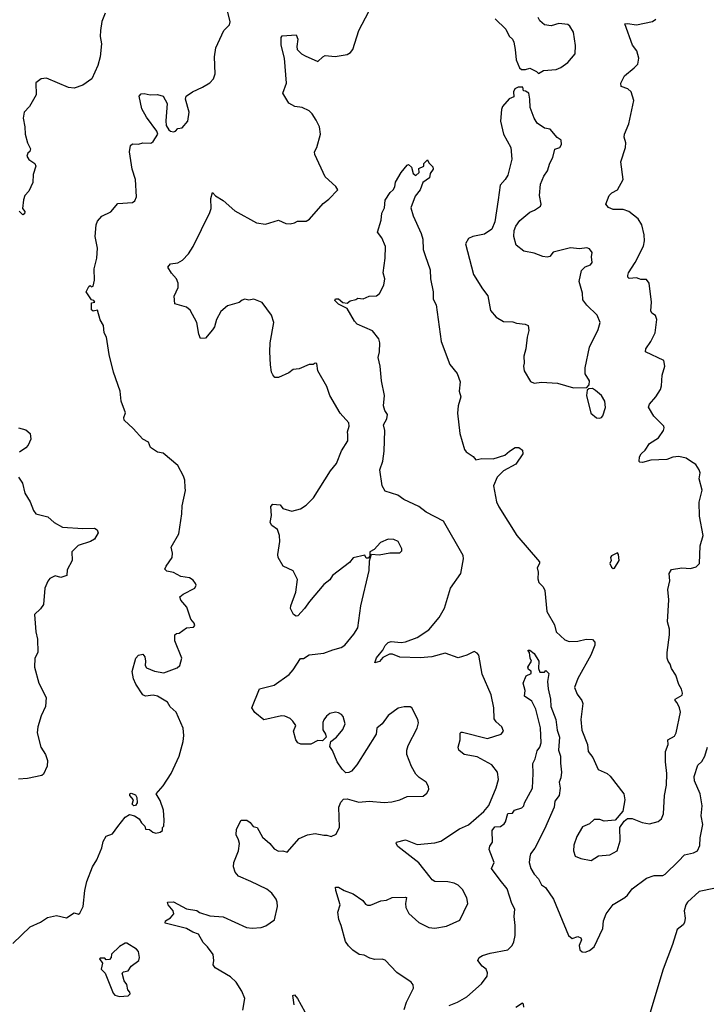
# Model space of a CAD drawing. Extents: x 1921360 to 2014538, y 768294 to 907744.
# Tile 325 of 412: x 1939383 to 1944084, y 884924 to 891669. Entities that reach past the tile are written whole.
import ezdxf

# ---------------------------------------------------------------- set-up
doc = ezdxf.new("R2010")
doc.units = 0

msp = doc.modelspace()

# ---------------------------------------------------------------- linework, layer by layer
at = {"layer": '0CON10XD'}
for points in [[(1939335, 885340), (1939453.3, 885455), (1939525, 885486), (1939572.1, 885517.9), (1939635, 885532.5), (1939703, 885517), (1939755, 885550), (1939785, 885542.5), (1939795, 885547.5), (1939816.2, 885595), (1939829.2, 885705), (1939842.5, 885765), (1939880, 885865), (1939910, 885915), (1939943.9, 885996.1), (1939955, 886040), (1939973.6, 886076.4), (1940018.8, 886091.2), (1940055, 886143.3), (1940104.5, 886205.5), (1940135, 886224.4), (1940168.8, 886215), (1940200, 886195), (1940217, 886167), (1940240, 886145), (1940243, 886123), (1940271.7, 886121.7), (1940295, 886102.5), (1940315, 886097.5), (1940345, 886102.5), (1940360, 886115), (1940360, 886135), (1940370, 886145), (1940372.5, 886185), (1940366.7, 886255), (1940345, 886320), (1940316.7, 886365), (1940365, 886421.2), (1940420, 886505), (1940474, 886625), (1940501.2, 886725), (1940506, 886765), (1940501.2, 886815), (1940452.9, 886925), (1940413, 886963), (1940394, 886995), (1940325, 887035.5), (1940297.1, 887042.9), (1940245, 887035.6), (1940225, 887044.4), (1940177.9, 887117.9), (1940161.9, 887155), (1940152, 887205), (1940177.1, 887295), (1940195, 887315.6), (1940225, 887322.9), (1940239.5, 887305), (1940244.4, 887274.4), (1940242.5, 887245), (1940250, 887230), (1940305, 887205.7), (1940370, 887195), (1940460.7, 887229.3), (1940480, 887245), (1940493.8, 887295), (1940445.8, 887415), (1940444.3, 887455.7), (1940455.9, 887464.1), (1940475, 887466.2), (1940525, 887503.3), (1940571.7, 887508.3), (1940581.7, 887518.3), (1940577.5, 887535), (1940553.3, 887563.3), (1940528, 887645), (1940485, 887693.3), (1940480, 887715), (1940502.5, 887735), (1940582.5, 887775), (1940590, 887795), (1940586.1, 887806.1), (1940569.5, 887829.5), (1940545.9, 887845.9), (1940485, 887856), (1940435, 887882.5), (1940390.9, 887890.9), (1940376.2, 887905), (1940384.3, 887925.7), (1940426, 887985), (1940428.6, 888015), (1940420.6, 888055), (1940471.7, 888148.3), (1940492.5, 888285), (1940495, 888340), (1940518.6, 888445), (1940515.5, 888465.5), (1940513.3, 888515), (1940505, 888542.5), (1940465.7, 888615.7), (1940365, 888700), (1940325, 888706.2), (1940278.6, 888738.6), (1940263.8, 888775), (1940225, 888796.2), (1940159.7, 888869.7), (1940098.8, 888925), (1940096.7, 888945), (1940106.1, 888976.1), (1940076.2, 889055), (1940071.2, 889125), (1940025.8, 889255), (1939996, 889375), (1939977.5, 889495), (1939960, 889525), (1939955.8, 889575), (1939932.7, 889612.7), (1939915, 889680), (1939885, 889673.8), (1939875, 889682.5), (1939875, 889730), (1939897.5, 889735), (1939890, 889745), (1939875, 889750), (1939837.5, 889805), (1939855, 889842.5), (1939865, 889847.5), (1939875, 889840), (1939886.4, 889843.6), (1939893.8, 889885), (1939893, 889963), (1939911.2, 890035), (1939916.2, 890105), (1939900, 890185), (1939905.6, 890265), (1939915, 890290), (1939945, 890323.8), (1940007.7, 890352.3), (1940055, 890411.2), (1940155, 890417.5), (1940170.7, 890429.3), (1940182.5, 890455), (1940175.8, 890575), (1940152.9, 890645), (1940134.4, 890765), (1940142.3, 890807.7), (1940155, 890818.8), (1940195, 890816.7), (1940226.4, 890826.4), (1940275, 890822.5), (1940285, 890826.7), (1940296.7, 890835), (1940327.5, 890885), (1940322.5, 890905), (1940251.2, 891001.2), (1940219.7, 891059.7), (1940200, 891145), (1940215, 891160.8), (1940235, 891164.4), (1940275, 891155.7), (1940325, 891157.8), (1940365.3, 891145.3), (1940393.3, 891095), (1940383.6, 890976.4), (1940386.2, 890945), (1940404.3, 890915), (1940416.2, 890905), (1940435, 890901.1), (1940448.9, 890905), (1940465.4, 890924.6), (1940495, 890929.2), (1940532.9, 890975), (1940542.5, 891035), (1940517.5, 891125), (1940522, 891145), (1940565, 891176.2), (1940635, 891206.2), (1940684.2, 891235.8), (1940708.8, 891265), (1940720.5, 891299.5), (1940717.1, 891415), (1940725, 891477.5), (1940780.6, 891595), (1940818, 891635), (1940824, 891655), (1940805, 891730)], [(1940911.2, 884885), (1940924.2, 884965), (1940904, 885015), (1940865.5, 885075.5), (1940825, 885112), (1940720, 885175), (1940706.7, 885195), (1940712.5, 885225), (1940706.2, 885265), (1940668.8, 885318.8), (1940637.7, 885347.7), (1940606, 885405), (1940567.7, 885417.7), (1940525, 885442.5), (1940379.5, 885479.5), (1940380.8, 885495), (1940415, 885517.5), (1940436.9, 885545), (1940432.9, 885565), (1940399.2, 885605), (1940393.8, 885625), (1940435.4, 885625.4), (1940525, 885578.9), (1940595, 885565.8), (1940613.6, 885553.6), (1940685, 885530.5), (1940775, 885523.3), (1940935, 885450.6), (1940975, 885445.7), (1941035, 885450.8), (1941067.7, 885462.3), (1941127.1, 885502.9), (1941147.5, 885595), (1941145.7, 885625), (1941138.6, 885645), (1941108.9, 885685), (1941075, 885713.3), (1940965.5, 885765.5), (1940881.7, 885801.7), (1940858.8, 885828.8), (1940846.2, 885865), (1940848, 885895), (1940880, 885975), (1940886.7, 886025), (1940881.7, 886051.7), (1940864, 886085), (1940866.2, 886125), (1940900, 886185), (1940937.5, 886185), (1940959.5, 886169.5), (1940981.7, 886141.7), (1941007.5, 886135), (1941045, 886068.8), (1941095, 886026.7), (1941125, 885990), (1941155, 885973.3), (1941185, 885976.2), (1941215, 885967.5), (1941295, 886061.2), (1941354.2, 886085.8), (1941405, 886094), (1941465, 886082), (1941485, 886083.8), (1941515, 886073.8), (1941549.3, 886090.7), (1941572.3, 886137.7), (1941567.1, 886275), (1941581.3, 886308.7), (1941600, 886330), (1941625, 886330.8), (1941705, 886309.2), (1941775, 886316), (1941877, 886307), (1941929.7, 886310.3), (1941984.4, 886325.6), (1942035, 886348.1), (1942145, 886351.2), (1942169.5, 886370.5), (1942183.3, 886395), (1942182.5, 886417.5), (1942166.7, 886445), (1942117, 886477), (1942095, 886500), (1942065, 886553.8), (1942033.3, 886635), (1942033.6, 886665), (1942042.6, 886697.4), (1942102.9, 886815), (1942112.3, 886852.3), (1942108.8, 886875), (1942066.4, 886956.4), (1942055, 886962.5), (1942015, 886962.5), (1941975, 886953.8), (1941905, 886903.8), (1941864.3, 886845.7), (1941828, 886815), (1941824, 886775), (1941691.2, 886565), (1941655, 886521.2), (1941635, 886511.2), (1941615, 886510), (1941591.2, 886535), (1941555.8, 886585.8), (1941523.6, 886663.6), (1941505, 886690), (1941512.5, 886725), (1941552.5, 886755), (1941595, 886807.5), (1941610, 886845), (1941596.2, 886895), (1941585, 886910), (1941565, 886921.2), (1941545, 886926), (1941505, 886916.2), (1941482.3, 886897.7), (1941465, 886872.5), (1941458.8, 886855), (1941457.5, 886805), (1941477.5, 886775), (1941480, 886755), (1941455, 886730), (1941425, 886732.5), (1941375, 886706.7), (1941306.4, 886706.4), (1941287.5, 886715), (1941273.8, 886735), (1941256.7, 886795), (1941273.3, 886835), (1941253.8, 886865), (1941235, 886881.2), (1941198.3, 886898.3), (1941175, 886900.6), (1941055, 886872), (1940993, 886923), (1940971.2, 886955), (1941024, 887086), (1941125, 887110), (1941226.8, 887183.2), (1941255.8, 887215), (1941305, 887292.5), (1941325, 887293.8), (1941365, 887318.6), (1941465, 887330.9), (1941527.2, 887352.8), (1941582.5, 887367.5), (1941608, 887385), (1941670.5, 887459.5), (1941697.3, 887502.7), (1941719.2, 887655), (1941775.9, 887895.9), (1941777, 887963), (1941791.7, 888008.3), (1941844.1, 888004.1), (1941916.1, 888016.1), (1941985, 888017.5), (1941998.8, 888031.2), (1942000, 888045), (1941973.3, 888095), (1941945, 888109.2), (1941905, 888111.2), (1941852.7, 888087.3), (1941809.3, 888040.7), (1941780, 888025), (1941780, 887995), (1941768.3, 887981.7), (1941755, 887980), (1941745, 888000), (1941665, 887982), (1941640.2, 887949.8), (1941525, 887862), (1941505, 887831.2), (1941465, 887801.2), (1941365.9, 887684.1), (1941332, 887635), (1941287.5, 887585), (1941275, 887582.5), (1941257.5, 887595), (1941236.7, 887635), (1941238.8, 887655), (1941272.7, 887747.3), (1941283.8, 887835), (1941254, 887894), (1941185.7, 887925.7), (1941153.1, 887985), (1941150, 888005), (1941164.3, 888095), (1941162, 888135), (1941147.5, 888177.5), (1941109.2, 888205), (1941097.5, 888225), (1941107.5, 888272.5), (1941102.5, 888335), (1941115, 888350), (1941165, 888346.2), (1941185, 888321.2), (1941245, 888302), (1941305, 888318.6), (1941345, 888342.9), (1941394.2, 888395), (1941510.5, 888579.5), (1941550.8, 888629.2), (1941585.6, 888715), (1941628.8, 888785), (1941629.2, 888825), (1941628.1, 888845), (1941638.6, 888885), (1941635, 888906.7), (1941575.8, 888975), (1941505.8, 889095), (1941485, 889156.7), (1941423.8, 889265), (1941417.5, 889315), (1941405, 889317.5), (1941391.7, 889308.3), (1941365, 889306.7), (1941295, 889278), (1941255, 889273.8), (1941225, 889250), (1941155, 889218.8), (1941129.3, 889219.3), (1941115, 889237.5), (1941106.7, 889255), (1941100, 889305), (1941094.3, 889394.3), (1941097.1, 889455), (1941122, 889595), (1941105.7, 889645.7), (1941043, 889733), (1940985.8, 889755.8), (1940952.3, 889747.7), (1940925, 889753.8), (1940905, 889748), (1940885, 889732.9), (1940805, 889710), (1940759.1, 889670.9), (1940730, 889615), (1940715.5, 889564.5), (1940702, 889545), (1940655, 889487.5), (1940620, 889485), (1940608.8, 889515), (1940596.2, 889595), (1940548.8, 889678.8), (1940525, 889701.2), (1940444, 889724), (1940440, 889775), (1940466.7, 889835), (1940466.7, 889865), (1940456.7, 889895), (1940422.1, 889932.1), (1940396.7, 889975), (1940415, 889996.7), (1940465, 890004), (1940496.8, 890023.2), (1940538.8, 890065), (1940570.8, 890115), (1940685, 890347.5), (1940692.5, 890375), (1940691.2, 890445), (1940702.5, 890485), (1940723.9, 890463.9), (1940775, 890431.2), (1940855, 890359.2), (1941005, 890278), (1941065, 890269.2), (1941155, 890296.2), (1941205, 890272.5), (1941235, 890270), (1941265, 890276.7), (1941285, 890288.8), (1941345, 890288.8), (1941367.3, 890302.7), (1941460.5, 890409.5), (1941499.5, 890440.5), (1941560, 890505), (1941546.4, 890526.4), (1941475, 890592.5), (1941403.8, 890745), (1941401.2, 890765), (1941417.5, 890795), (1941442.5, 890885), (1941434.3, 890935), (1941412, 890982), (1941385.4, 891025.4), (1941364.5, 891044.5), (1941317.4, 891067.4), (1941265.6, 891075.6), (1941225, 891098), (1941183.3, 891165), (1941208.8, 891235), (1941195.8, 891405.8), (1941172.5, 891495), (1941173.3, 891546.7), (1941180, 891560), (1941275.8, 891565.8), (1941288, 891535), (1941280, 891485), (1941282.5, 891465), (1941312.5, 891435), (1941337.5, 891422.5), (1941425, 891383.3), (1941457.5, 891415), (1941475, 891423.3), (1941543, 891417), (1941625, 891431.2), (1941646.7, 891445), (1941662.5, 891465), (1941703.8, 891595), (1941774.2, 891725.8)], [(1939968.8, 891715), (1939943.9, 891656.1), (1939936, 891595), (1939934.2, 891554.2), (1939943.8, 891505), (1939934.3, 891415), (1939917.5, 891355), (1939876, 891265), (1939815, 891222), (1939755, 891201.4), (1939715.6, 891205.6), (1939565, 891269.2), (1939530, 891265), (1939494.1, 891235.9), (1939496, 891155), (1939449.2, 891075), (1939414, 891035), (1939406.7, 890995), (1939418, 890935), (1939419.2, 890885), (1939436, 890825), (1939456.1, 890783.9), (1939452.7, 890767.3), (1939439.2, 890755), (1939430.6, 890735), (1939445, 890712), (1939486.7, 890685), (1939493.3, 890665), (1939475, 890610), (1939473.1, 890555), (1939444.2, 890495), (1939418.8, 890465), (1939408.8, 890435), (1939402.5, 890375), (1939416.7, 890355), (1939415, 890340), (1939403.3, 890333.3), (1939378.3, 890358.3)], [(1941875, 889850), (1941882, 889895), (1941870.8, 889935), (1941885.6, 890035), (1941888.1, 890115), (1941861.9, 890175), (1941831.9, 890215), (1941858.1, 890295), (1941863.1, 890345), (1941879.4, 890380.6), (1941885, 890434), (1941918, 890485), (1941938.8, 890505), (1941950, 890525), (1941955, 890556.2), (1941995, 890623.3), (1942035, 890672.5), (1942045, 890677.5), (1942065, 890660), (1942076.4, 890616.4), (1942095, 890602.5), (1942117, 890623), (1942115, 890650), (1942150, 890665), (1942150, 890685), (1942175, 890710), (1942185, 890690), (1942211.7, 890661.7), (1942212.5, 890645), (1942193.8, 890616.2), (1942188.8, 890585), (1942142.5, 890555), (1942123.8, 890505), (1942090.5, 890459.5), (1942061.7, 890381.7), (1942076.2, 890325), (1942131.8, 890205), (1942142.7, 890165), (1942144.4, 890095), (1942159.2, 890055), (1942193.8, 889955), (1942195.5, 889895), (1942214.5, 889805), (1942214.4, 889755), (1942233.3, 889715), (1942268.2, 889465), (1942326.9, 889306.9), (1942378, 889245), (1942398.3, 889188.3), (1942392, 889125), (1942402, 889085), (1942383.8, 889025), (1942380.4, 888975), (1942396.9, 888835), (1942429.2, 888725), (1942438.6, 888708.6), (1942487.1, 888677.1), (1942505, 888654), (1942545.8, 888664.2), (1942625, 888661.1), (1942705, 888685.7), (1942736.1, 888713.9), (1942775, 888738.8), (1942799.3, 888739.3), (1942825, 888720), (1942826.7, 888695), (1942778.8, 888625), (1942695, 888578.1), (1942652.5, 888535), (1942626.9, 888475), (1942647.6, 888367.6), (1942663, 888333), (1942785.4, 888135.4), (1942940.8, 887955), (1942941.4, 887945), (1942925.7, 887915), (1942932.2, 887885), (1942929.7, 887839.7), (1942937.5, 887815), (1942965.8, 887785), (1942979.2, 887759.2), (1942992.7, 887615), (1943044.5, 887525), (1943055, 887475.6), (1943115, 887421.4), (1943145, 887409.4), (1943205, 887411.4), (1943260, 887425), (1943305, 887424), (1943320.8, 887405), (1943321.1, 887385), (1943293.8, 887315), (1943203.2, 887156.8), (1943181.4, 887095), (1943198.7, 887048.7), (1943230.8, 887005), (1943238.1, 886985), (1943224.4, 886875), (1943231.9, 886801.9), (1943270, 886705), (1943275, 886656.7), (1943305.9, 886615.9), (1943343.8, 886533.8), (1943405, 886506.2), (1943425, 886486.7), (1943518.8, 886365), (1943526, 886325), (1943511.7, 886248.3), (1943460, 886185), (1943385, 886180), (1943355, 886190), (1943315, 886189.2), (1943285, 886161.2), (1943235, 886140), (1943197.3, 886072.7), (1943176.4, 886013.6), (1943173.8, 885975), (1943185, 885940), (1943225, 885923.3), (1943295, 885908.8), (1943345, 885941.2), (1943422.7, 885947.3), (1943473.3, 885975), (1943493.8, 886045), (1943492.5, 886135), (1943520.7, 886179.3), (1943543.9, 886196.1), (1943575, 886196.2), (1943645, 886168.8), (1943695, 886160.8), (1943755, 886176.7), (1943776.1, 886193.9), (1943790.7, 886229.3), (1943797.5, 886355), (1943810.8, 886425), (1943814.2, 886505), (1943803.3, 886585), (1943804, 886655), (1943822, 886705), (1943820, 886735), (1943865, 886761.2), (1943878, 886785), (1943908, 886925), (1943900, 886955), (1943885, 886988.8), (1943870, 887005), (1943870, 887015), (1943918.3, 887041.7), (1943920.8, 887055), (1943912.9, 887082.9), (1943895.6, 887115.6), (1943875, 887180), (1943845, 887223.8), (1943836.9, 887255), (1943821.5, 887275), (1943815.4, 887295.4), (1943814.6, 887335), (1943831.8, 887455), (1943831.1, 887495), (1943817.5, 887545), (1943827.1, 887695), (1943820.6, 887765), (1943834.1, 887825.9), (1943830, 887875), (1943845, 887903.3), (1943915.8, 887914.2), (1943975, 887909.2), (1944015, 887920.8), (1944037.1, 887945), (1944040.6, 888065), (1944061.4, 888135), (1944038, 888268), (1944034.5, 888365), (1944055.4, 888445.4), (1944034.3, 888525), (1944042, 888565), (1944034.3, 888585), (1944012.1, 888622.1), (1943975, 888644.3), (1943945, 888665.5), (1943895, 888677.9), (1943855, 888673.3), (1943812.4, 888657.6), (1943705, 888651.9), (1943646.4, 888636.4), (1943627.5, 888637.5), (1943623.6, 888643.6), (1943626.2, 888675), (1943636.7, 888695), (1943665, 888720), (1943695, 888765.8), (1943756.2, 888805), (1943790, 888855), (1943796.1, 888873.9), (1943792.5, 888885), (1943724.4, 888954.4), (1943688, 889015), (1943694, 889035), (1943738.8, 889085), (1943770, 889135), (1943777.7, 889162.3), (1943781.2, 889235), (1943798.8, 889295), (1943792.5, 889335), (1943667.5, 889395), (1943670, 889415), (1943704.3, 889465), (1943734.3, 889525), (1943744.2, 889615), (1943735, 889643.3), (1943710, 889660), (1943704, 889674), (1943707.5, 889735), (1943692.5, 889865), (1943675, 889888.8), (1943635, 889888.8), (1943624.1, 889894.1), (1943605, 889900.8), (1943556, 889896), (1943546.7, 889905), (1943546, 889916), (1943550.6, 889935), (1943595.6, 890005), (1943652.6, 890117.4), (1943660, 890155), (1943658.1, 890195), (1943642.5, 890265), (1943616.2, 890305), (1943552.5, 890355), (1943515, 890370), (1943445, 890368.9), (1943415, 890382), (1943396.2, 890405), (1943417.5, 890465), (1943436.4, 890483.6), (1943476.2, 890505), (1943513.8, 890575), (1943497.5, 890695), (1943530.6, 890795), (1943531.9, 890825), (1943521.4, 890865), (1943524.4, 890885), (1943554.2, 890955), (1943588, 891115), (1943570, 891175), (1943546.7, 891195), (1943500.7, 891210.7), (1943498.8, 891235), (1943524.4, 891285.6), (1943589.5, 891340.5), (1943614, 891365), (1943621.2, 891405), (1943608, 891455), (1943578, 891495), (1943525, 891640), (1943545, 891643.3), (1943605, 891634), (1943715, 891656.7), (1943737.3, 891672.7)], [(1942638.8, 891675), (1942710, 891605), (1942735, 891556.7), (1942755.8, 891535.8), (1942766.2, 891515), (1942776, 891465), (1942781.2, 891395), (1942805, 891340), (1942818.3, 891328.3), (1942845, 891327.5), (1942875, 891336.7), (1942920, 891315), (1942935, 891300), (1942968.3, 891321.7), (1943055, 891328.8), (1943087.3, 891342.7), (1943135, 891376.7), (1943186.2, 891435), (1943188.3, 891491.7), (1943173.8, 891585), (1943150, 891625), (1943135.9, 891635.9), (1943075, 891643.8), (1943021.7, 891628.3), (1942975, 891634), (1942945, 891661.2), (1942932.9, 891685)], [(1943175, 889146.7), (1943265, 889150), (1943281.7, 889168.3), (1943283.3, 889195), (1943253.3, 889243.3), (1943254.4, 889285), (1943284.2, 889425), (1943343.9, 889546.1), (1943356, 889595), (1943336, 889645), (1943265, 889714.2), (1943239.4, 889749.4), (1943235.5, 889795), (1943212.9, 889875), (1943229.5, 889950.5), (1943255, 889977.5), (1943290.7, 889989.3), (1943302.5, 890005), (1943297.5, 890045), (1943303.3, 890075), (1943285, 890100), (1943265.9, 890105.9), (1943215, 890100), (1943154.4, 890105.6), (1943034.1, 890075.9), (1943011.7, 890048.3), (1942995, 890043.3), (1942965, 890046.7), (1942905, 890070.8), (1942833.2, 890083.2), (1942781.2, 890125), (1942766.2, 890185), (1942769.2, 890225), (1942778.6, 890255), (1942806.7, 890293.3), (1942875, 890352), (1942907.5, 890365), (1942948.3, 890391.7), (1942952.5, 890405), (1942941.2, 890465), (1942947.7, 890542.3), (1942972.3, 890597.7), (1942995.9, 890634.1), (1943012.3, 890687.7), (1943033.3, 890725), (1943046.4, 890783.6), (1943080, 890795), (1943092.5, 890815), (1943090, 890845), (1943061.7, 890861.7), (1943015, 890920), (1942975, 890926.7), (1942925, 890960), (1942904.1, 890994.1), (1942877.7, 891067.7), (1942876.2, 891125), (1942867.5, 891165), (1942845, 891180), (1942831.7, 891181.7), (1942828.3, 891208.3), (1942795, 891206.7), (1942772.5, 891195), (1942762.5, 891175), (1942765, 891140), (1942733.6, 891126.4), (1942688.8, 891075), (1942681.2, 891055), (1942674.1, 890974.1), (1942696.1, 890886.1), (1942746.2, 890795), (1942751.2, 890715), (1942723.8, 890605), (1942705.7, 890574.3), (1942671.2, 890535), (1942658, 890435), (1942635.9, 890284.1), (1942616.1, 890233.9), (1942565, 890200), (1942485, 890184), (1942455, 890171.2), (1942436, 890135), (1942490.8, 889925), (1942552, 889825), (1942587.9, 889777.9), (1942606.4, 889676.4), (1942645, 889632.5), (1942695, 889602.5), (1942759.3, 889599.3), (1942785, 889590), (1942844, 889584), (1942863.8, 889573.8), (1942868.8, 889541.2), (1942856.2, 889495), (1942848, 889415), (1942834, 889365), (1942836.1, 889316.1), (1942831.2, 889295), (1942836.2, 889265), (1942880.7, 889190.7), (1942905, 889180), (1942955, 889186.2), (1943065, 889180), (1943175, 889146.7)], [(1942015, 884888.1), (1942030.8, 884939.2), (1942078.6, 885035), (1942077.1, 885057.1), (1942063.3, 885075), (1941965, 885141.9), (1941885, 885226.9), (1941865, 885233.3), (1941815, 885230.8), (1941780.3, 885240.3), (1941740.3, 885260.3), (1941705.8, 885265.8), (1941664.2, 885294.2), (1941633.3, 885325), (1941613.8, 885355), (1941584.1, 885464.1), (1941566.7, 885505), (1941560, 885555), (1941576.9, 885605), (1941546.1, 885703.9), (1941545, 885727.5), (1941565, 885726.2), (1941604.4, 885704.4), (1941665, 885682), (1941732.5, 885635), (1941750.7, 885610.7), (1941765, 885603.3), (1941785, 885603.8), (1941855, 885633.8), (1941895, 885636.7), (1941933.9, 885656.1), (1942025, 885657.5), (1942030, 885655), (1942024.2, 885615), (1942027, 885587), (1942046.6, 885546.6), (1942116, 885485), (1942185, 885450), (1942225, 885446.7), (1942305, 885458.9), (1942395, 885501.4), (1942450, 885615), (1942444.1, 885654.1), (1942415, 885711.2), (1942385, 885740.8), (1942356.7, 885755), (1942315, 885763.1), (1942225, 885765.5), (1942206, 885776), (1942193.5, 885795), (1942114.5, 885894.5), (1941971.4, 886005), (1941960, 886025), (1941962.5, 886035), (1942025, 886050.6), (1942105, 886019.4), (1942225, 886029.4), (1942265, 886042.9), (1942393.9, 886126.1), (1942455.4, 886154.6), (1942560, 886245), (1942595, 886286.2), (1942645, 886407.5), (1942660, 886465), (1942654.3, 886515), (1942615, 886564.4), (1942515, 886619.6), (1942425, 886635.5), (1942388.5, 886665), (1942383.8, 886685), (1942398.9, 886735), (1942398.8, 886781.2), (1942405, 886788.8), (1942415, 886788), (1942585, 886744.6), (1942680, 886775), (1942694, 886795), (1942684.2, 886825), (1942645, 886858.6), (1942630.8, 886880.8), (1942628.4, 886955), (1942611.8, 887045), (1942549.1, 887185), (1942525.6, 887315), (1942515, 887328.8), (1942495, 887341.2), (1942445, 887315.6), (1942385, 887298.5), (1942295, 887328.9), (1942205, 887305.3), (1942125, 887298.9), (1941985, 887302.5), (1941935, 887323.8), (1941915, 887323.8), (1941869.5, 887300.5), (1941845, 887272.9), (1941815, 887262.5), (1941825, 887298), (1941846.4, 887323.6), (1941869.4, 887350.6), (1941885, 887382.9), (1941906.2, 887403.8), (1941925, 887409.5), (1941995, 887403.3), (1942025, 887406.9), (1942105, 887437.1), (1942185, 887490), (1942254.3, 887575), (1942291.7, 887638.3), (1942332.5, 887775), (1942401.9, 887875), (1942422, 887975), (1942417.9, 887997.9), (1942284.5, 888234.5), (1942165, 888295.6), (1942115, 888334.2), (1942012.3, 888382.3), (1941971.8, 888411.8), (1941885, 888440), (1941864, 888476), (1941847.5, 888585), (1941868, 888645), (1941877, 888713), (1941882.9, 888855), (1941872.5, 888895), (1941895.5, 888934.5), (1941900.8, 888965), (1941882.5, 888992.5), (1941873.1, 889025), (1941881.4, 889095), (1941859.2, 889195), (1941851.4, 889295), (1941836.2, 889355), (1941846.2, 889395), (1941848, 889455), (1941842.3, 889482.3), (1941797.5, 889537.5), (1941693.3, 889583.3), (1941675, 889604), (1941625, 889690), (1941565, 889721.2), (1941540, 889745), (1941545, 889756.7), (1941565, 889756.7), (1941595, 889732.5), (1941625, 889727.5), (1941646.4, 889743.6), (1941685, 889752.5), (1941698.3, 889761.7), (1941735, 889757.5), (1941775, 889776.2), (1941825, 889777.5), (1941846.1, 889793.9), (1941875, 889850)], [(1943355, 888938.8), (1943365, 888943.3), (1943376.2, 888955), (1943393, 889013), (1943388.8, 889055), (1943366.2, 889095), (1943325, 889130), (1943305, 889143.3), (1943278.3, 889141.7), (1943268.3, 889131.7), (1943263.3, 889095), (1943293.3, 888975), (1943332.3, 888942.3), (1943355, 888938.8)], [(1939375, 888872.5), (1939425, 888860), (1939453.6, 888833.6), (1939458.8, 888795), (1939441.2, 888755), (1939425, 888736.7), (1939382.3, 888707.7)], [(1939373.8, 888535), (1939401.2, 888495), (1939418.8, 888425), (1939455, 888366.7), (1939477.6, 888307.6), (1939494.2, 888284.2), (1939575, 888264.3), (1939618, 888225), (1939675, 888193.3), (1939815, 888182.9), (1939895.8, 888185.8), (1939913.3, 888175), (1939920, 888155), (1939895, 888110), (1939867.5, 888095), (1939782.3, 888067.7), (1939740, 888025), (1939742.5, 887965), (1939708.3, 887901.7), (1939705, 887862.5), (1939665, 887849.2), (1939625, 887858.8), (1939589.5, 887840.5), (1939575, 887823.3), (1939554.2, 887775), (1939546.2, 887663.8), (1939525, 887634.2), (1939484, 887595), (1939492.9, 887475), (1939504.2, 887425), (1939505.8, 887335), (1939486.7, 887295), (1939483.8, 887235), (1939513.8, 887125), (1939563.8, 887025), (1939560, 886965), (1939529.5, 886900.5), (1939506.7, 886825), (1939501.2, 886785), (1939528, 886685), (1939558.8, 886635), (1939573.9, 886593.9), (1939570, 886555), (1939545, 886500), (1939535, 886492.5), (1939435, 886471.4), (1939375, 886465.8)], [(1943445, 887910), (1943455, 887912.5), (1943486.2, 887965), (1943482.5, 888005), (1943475, 888017.5), (1943435, 887997.5), (1943427.5, 887985), (1943432.5, 887965), (1943422.5, 887945), (1943435, 887920), (1943445, 887910)], [(1942867, 887217), (1942861.2, 887235), (1942885.8, 887275), (1942877.1, 887295), (1942873.6, 887333.6), (1942863.8, 887345), (1942865, 887350), (1942875, 887350), (1942905, 887326.7), (1942937.5, 887275), (1942934.2, 887225.8), (1942945, 887200), (1942975, 887200), (1942985, 887210), (1943005, 887190), (1942996.7, 887135), (1943000.8, 887085), (1943017.5, 887015), (1943020, 886965), (1943052.5, 886875), (1943062.4, 886802.4), (1943078.1, 886755), (1943071.4, 886665), (1943086.5, 886625), (1943084.5, 886575.5), (1943092.1, 886515), (1943088.2, 886475), (1943076.9, 886445), (1943082.9, 886405), (1943076, 886355), (1943046, 886315), (1943042.5, 886275), (1942976.9, 886123.1), (1942910.7, 885995), (1942880.5, 885955), (1942874.6, 885935.4), (1942871.2, 885895), (1942882.5, 885855), (1942905, 885816.2), (1942934.4, 885784.4), (1942955, 885743.3), (1942983.3, 885725), (1943037.5, 885645), (1943141.2, 885395), (1943165, 885376.2), (1943205, 885388.6), (1943225, 885378.8), (1943230, 885365), (1943213.3, 885326.7), (1943217.7, 885297.7), (1943234.2, 885284.2), (1943255, 885282), (1943285, 885293.3), (1943315, 885317.5), (1943375.5, 885444.5), (1943380.6, 885495), (1943398.1, 885545), (1943445, 885608.8), (1943525, 885656), (1943545, 885672), (1943575, 885715.7), (1943675, 885787.5), (1943726.1, 885806.1), (1943785, 885806), (1943802, 885815), (1943893.9, 885905), (1943935, 885948.2), (1943997.1, 885962.9), (1944023.1, 885975), (1944038.5, 886011.5), (1944042.1, 886065), (1944060, 886155), (1944048.2, 886215), (1944056, 886285), (1944041.5, 886365), (1944002.9, 886455), (1943999.6, 886485), (1944025, 886563.3), (1944052.1, 886587.9), (1944074.2, 886625), (1944092.9, 886685)], [(1942323.8, 884916.2), (1942380.7, 884939.3), (1942445, 884975.5), (1942544.2, 885065), (1942582.4, 885117.6), (1942585, 885140), (1942575.7, 885165.7), (1942548.8, 885185), (1942520, 885225), (1942528.8, 885245), (1942551.3, 885258.7), (1942604.3, 885275.7), (1942725, 885297.5), (1942755, 885327.5), (1942767, 885353), (1942774.3, 885395), (1942774.6, 885465), (1942767.3, 885525), (1942773.3, 885575), (1942752.9, 885615), (1942719.4, 885715), (1942672.9, 885775), (1942613.3, 885855), (1942630.8, 885895), (1942597.6, 885985), (1942602.4, 886007.6), (1942618.8, 886035), (1942617.2, 886115), (1942635, 886139.8), (1942675, 886142), (1942698.7, 886161.3), (1942709.4, 886175), (1942725, 886232.5), (1942756.1, 886233.9), (1942770, 886255), (1942820.4, 886269.6), (1942835.2, 886284.8), (1942838, 886305), (1942893.3, 886405), (1942898.8, 886505), (1942895.4, 886574.6), (1942912.2, 886605), (1942925, 886660), (1942944.8, 886685.2), (1942953.5, 886715), (1942949.4, 886819.4), (1942916.9, 886946.9), (1942890, 887000), (1942840, 887035), (1942842.5, 887075), (1942828.8, 887125), (1942850, 887175), (1942885, 887190), (1942885, 887207.5), (1942867, 887217)], [(1940165, 886283.1), (1940153.5, 886295), (1940162.5, 886325), (1940136.7, 886355), (1940136.7, 886365), (1940145, 886371.2), (1940175, 886358.8), (1940185, 886340), (1940187.1, 886305), (1940175, 886286.2), (1940165, 886283.1)], [(1944135, 885716.5), (1944035, 885697.8), (1943955.7, 885625), (1943943.6, 885605), (1943933.1, 885565), (1943938.8, 885515), (1943935.5, 885484.5), (1943925, 885468), (1943885, 885436.2), (1943852.9, 885332.9), (1943789.1, 885165), (1943683.4, 884816.6)], [(1940065, 884977.5), (1940125, 884982.5), (1940140, 884995), (1940137, 885007), (1940123, 885023), (1940115, 885060), (1940098.8, 885085), (1940083.3, 885136.7), (1940093.3, 885146.7), (1940125, 885152.5), (1940146.7, 885185), (1940197.5, 885225), (1940202.5, 885245), (1940196.7, 885285), (1940181.7, 885301.7), (1940115, 885342.5), (1940105, 885342.5), (1940065, 885320), (1940011.7, 885268.3), (1940010, 885245), (1939998.3, 885231.7), (1939975, 885230), (1939965, 885240), (1939935, 885240), (1939930, 885235), (1939950, 885205), (1939940, 885165), (1939967.7, 885137.7), (1940021.7, 885001.7), (1940035, 884987.5), (1940065, 884977.5)], [(1941261.7, 884921.7), (1941253.3, 884985), (1941265, 884988.8), (1941284.2, 884964.2), (1941335, 884873.3)], [(1942833.8, 884905), (1942832.5, 884925), (1942825, 884932.5), (1942778.5, 884901.5)]]:
    msp.add_lwpolyline(points, dxfattribs=at)

doc.saveas('drawing.dxf')
